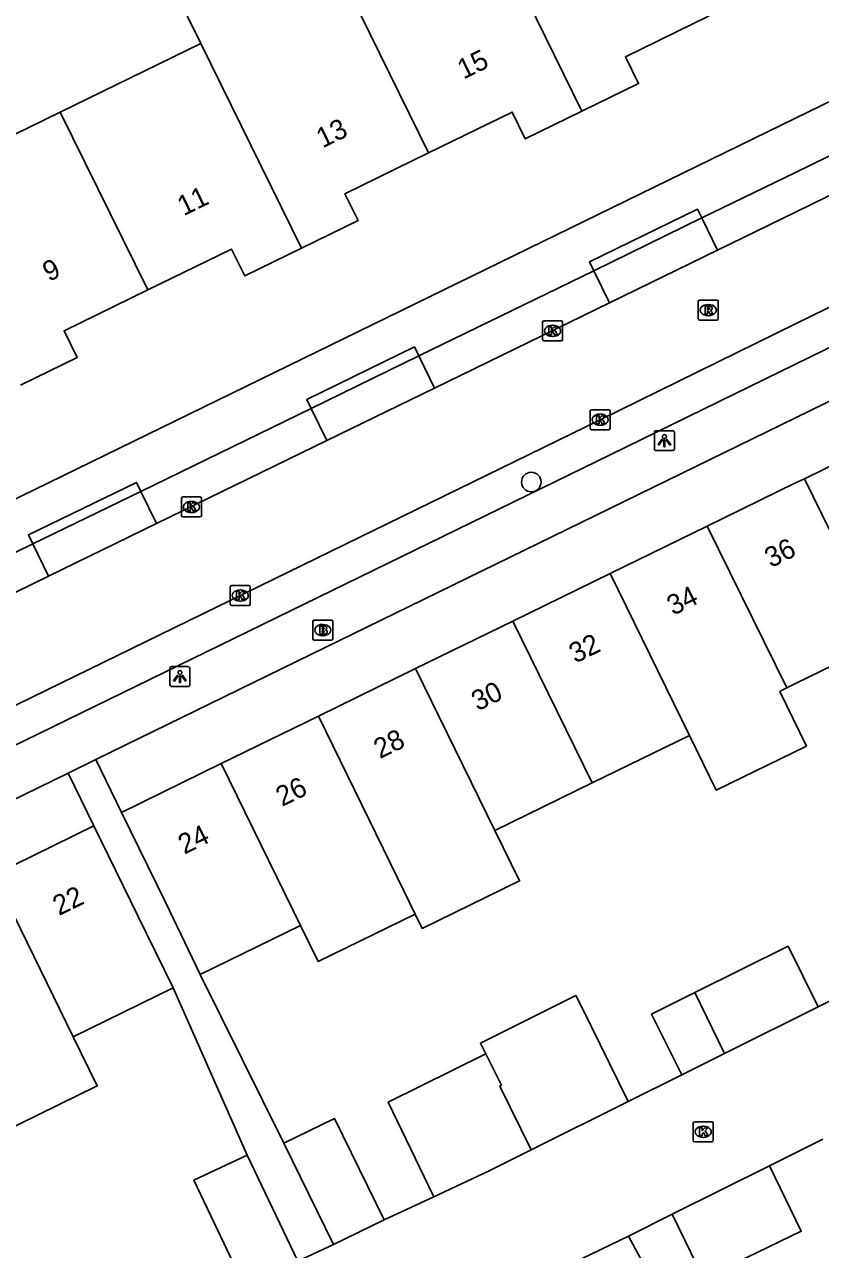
# Model space of a CAD drawing. Extents: x 160457 to 162082, y 388340 to 389736.
# Drawn here: x 161461.5 to 161501.2, y 388636.4 to 388697.6 of the extents above; entities that cross this region are included whole.
import ezdxf

# ---------------------------------------------------------------- set-up
doc = ezdxf.new("R2010")
doc.units = 0
for name, color, linetype in [('IMGEO_Boom', 7, 'Continuous'), ('IMGEO_Brandkraan', 7, 'Continuous'), ('IMGEO_Kolk', 7, 'Continuous'), ('IMGEO_Lichtpunt', 7, 'Continuous'), ('IMGEO_Pand', 7, 'Continuous'), ('IMGEO_Pand_nummerreeks', 7, 'Continuous'), ('IMGEO_Parkeervlak_open', 7, 'Continuous'), ('IMGEO_Rijbaan_lokaal_open', 7, 'Continuous'), ('IMGEO_Rioolput', 7, 'Continuous'), ('IMGEO_Voetpad_open', 7, 'Continuous')]:
    doc.layers.add(name, color=color, linetype=linetype)

msp = doc.modelspace()

# ---------------------------------------------------------------- linework, layer by layer
at = {"layer": 'IMGEO_Boom'}
msp.add_circle((161486.804, 388674.756), 0.489, dxfattribs=at)
at = {"layer": 'IMGEO_Brandkraan'}
for p, q in [((161475.895, 388666.938), (161475.895, 388667.79)), ((161475.97, 388667.864), (161476.822, 388667.864)), ((161476.896, 388667.79), (161476.896, 388666.938)), ((161476.406, 388667.084), (161476.381, 388667.084)), ((161476.383, 388667.644), (161476.408, 388667.644)), ((161476.822, 388666.864), (161475.97, 388666.864))]:
    msp.add_line(p, q, dxfattribs=at)
for points in [[(161475.895, 388666.938), (161475.895, 388667.79)], [(161475.97, 388667.864), (161476.822, 388667.864)], [(161476.896, 388667.79), (161476.896, 388666.938)], [(161476.243, 388667.564), (161476.243, 388667.164), (161476.456, 388667.164)], [(161476.474, 388667.564), (161476.243, 388667.564)], [(161476.422, 388667.483), (161476.368, 388667.483), (161476.368, 388667.407)], [(161476.368, 388667.407), (161476.421, 388667.407)], [(161476.43, 388667.331), (161476.368, 388667.331), (161476.368, 388667.25)], [(161476.368, 388667.25), (161476.43, 388667.25)], [(161476.822, 388666.864), (161475.97, 388666.864)]]:
    msp.add_lwpolyline(points, dxfattribs=at)
for centre, radius, start, end in [((161475.972, 388667.788), 0.0765, 91.55205, 178.44795), ((161475.972, 388667.788), 0.0765, 91.55205, 178.44795), ((161476.82, 388667.788), 0.0765, 1.55205, 88.44795), ((161476.82, 388667.788), 0.0765, 1.55205, 88.44795), ((161476.423, 388667.445), 0.0379, 267.82845, 90.93552), ((161476.431, 388667.29), 0.0404, 269.87594, 90.50774), ((161476.462, 388667.415), 0.251, 268.66757, 293.53466), ((161476.478, 388667.419), 0.145, 59.4692, 91.53667), ((161476.503, 388667.466), 0.0922, 285.51372, 58.15012), ((161476.508, 388667.274), 0.105, 301.31148, 78.98903), ((161475.972, 388666.94), 0.0765, 181.55205, 268.44795), ((161475.972, 388666.94), 0.0765, 181.55205, 268.44795), ((161476.82, 388666.94), 0.0765, 271.55205, 358.44795), ((161476.82, 388666.94), 0.0765, 271.55205, 358.44795)]:
    msp.add_arc(centre, radius, start, end, dxfattribs=at)
for centre, major_axis, ratio, start_param, end_param in [((161476.382, 388667.364), (-0.387, 0.002), 0.722429, 4.712389, 7.853982), ((161476.407, 388667.364), (-0.39, 0.002), 0.717154, 1.570796, 4.712389)]:
    msp.add_ellipse(centre, major_axis=major_axis, ratio=ratio, start_param=start_param, end_param=end_param, dxfattribs=at)
at = {"layer": 'IMGEO_Kolk'}
for p, q in [((161487.367, 388681.881), (161487.367, 388682.733)), ((161487.442, 388682.807), (161488.294, 388682.807)), ((161487.855, 388682.587), (161487.88, 388682.587)), ((161488.368, 388682.733), (161488.368, 388681.881)), ((161488.294, 388681.807), (161487.442, 388681.807)), ((161487.878, 388682.027), (161487.853, 388682.027)), ((161489.745, 388677.444), (161489.745, 388678.296)), ((161489.82, 388678.37), (161490.672, 388678.37)), ((161490.233, 388678.15), (161490.258, 388678.15)), ((161490.746, 388678.296), (161490.746, 388677.444)), ((161490.256, 388677.59), (161490.231, 388677.59)), ((161490.672, 388677.37), (161489.82, 388677.37)), ((161469.333, 388673.086), (161469.333, 388673.938)), ((161469.408, 388674.012), (161470.26, 388674.012)), ((161469.821, 388673.792), (161469.846, 388673.792)), ((161470.334, 388673.938), (161470.334, 388673.086)), ((161469.844, 388673.232), (161469.819, 388673.232)), ((161470.26, 388673.012), (161469.408, 388673.012)), ((161471.771, 388668.663), (161471.771, 388669.515)), ((161471.846, 388669.589), (161472.698, 388669.589)), ((161472.772, 388669.515), (161472.772, 388668.663)), ((161472.259, 388669.369), (161472.284, 388669.369)), ((161472.698, 388668.589), (161471.846, 388668.589)), ((161472.282, 388668.809), (161472.257, 388668.809)), ((161494.889, 388641.883), (161494.889, 388642.735)), ((161494.964, 388642.809), (161495.816, 388642.809)), ((161495.377, 388642.589), (161495.402, 388642.589)), ((161495.89, 388642.735), (161495.89, 388641.883)), ((161495.4, 388642.029), (161495.375, 388642.029)), ((161495.816, 388641.809), (161494.964, 388641.809))]:
    msp.add_line(p, q, dxfattribs=at)
for points in [[(161487.367, 388681.881), (161487.367, 388682.733)], [(161487.442, 388682.807), (161488.294, 388682.807)], [(161487.688, 388682.507), (161487.811, 388682.507), (161487.811, 388682.356), (161487.941, 388682.507), (161488.105, 388682.507), (161487.959, 388682.356), (161488.112, 388682.107), (161487.96, 388682.107), (161487.875, 388682.271), (161487.811, 388682.204), (161487.811, 388682.107), (161487.688, 388682.107), (161487.688, 388682.507)], [(161488.368, 388682.733), (161488.368, 388681.881)], [(161488.294, 388681.807), (161487.442, 388681.807)], [(161489.745, 388677.444), (161489.745, 388678.296)], [(161489.82, 388678.37), (161490.672, 388678.37)], [(161490.066, 388678.07), (161490.189, 388678.07), (161490.189, 388677.919), (161490.319, 388678.07), (161490.483, 388678.07), (161490.337, 388677.919), (161490.49, 388677.67), (161490.338, 388677.67), (161490.253, 388677.834), (161490.189, 388677.767), (161490.189, 388677.67), (161490.066, 388677.67), (161490.066, 388678.07)], [(161490.746, 388678.296), (161490.746, 388677.444)], [(161490.672, 388677.37), (161489.82, 388677.37)], [(161469.333, 388673.086), (161469.333, 388673.938)], [(161469.408, 388674.012), (161470.26, 388674.012)], [(161470.334, 388673.938), (161470.334, 388673.086)], [(161469.654, 388673.712), (161469.777, 388673.712), (161469.777, 388673.561), (161469.907, 388673.712), (161470.071, 388673.712), (161469.925, 388673.561), (161470.078, 388673.312), (161469.926, 388673.312), (161469.841, 388673.476), (161469.777, 388673.409), (161469.777, 388673.312), (161469.654, 388673.312), (161469.654, 388673.712)], [(161470.26, 388673.012), (161469.408, 388673.012)], [(161471.771, 388668.663), (161471.771, 388669.515)], [(161471.846, 388669.589), (161472.698, 388669.589)], [(161472.772, 388669.515), (161472.772, 388668.663)], [(161472.092, 388669.289), (161472.215, 388669.289), (161472.215, 388669.138), (161472.345, 388669.289), (161472.509, 388669.289), (161472.363, 388669.138), (161472.516, 388668.889), (161472.364, 388668.889), (161472.279, 388669.053), (161472.215, 388668.986), (161472.215, 388668.889), (161472.092, 388668.889), (161472.092, 388669.289)], [(161472.698, 388668.589), (161471.846, 388668.589)], [(161494.889, 388641.883), (161494.889, 388642.735)], [(161494.964, 388642.809), (161495.816, 388642.809)], [(161495.89, 388642.735), (161495.89, 388641.883)], [(161495.21, 388642.509), (161495.333, 388642.509), (161495.333, 388642.358), (161495.463, 388642.509), (161495.627, 388642.509), (161495.481, 388642.358), (161495.634, 388642.109), (161495.482, 388642.109), (161495.397, 388642.273), (161495.333, 388642.206), (161495.333, 388642.109), (161495.21, 388642.109), (161495.21, 388642.509)], [(161495.816, 388641.809), (161494.964, 388641.809)]]:
    msp.add_lwpolyline(points, dxfattribs=at)
for centre, start, end in [((161487.444, 388682.731), 91.55205, 178.44795), ((161487.444, 388682.731), 91.55205, 178.44795), ((161488.292, 388682.731), 1.55205, 88.44795), ((161488.292, 388682.731), 1.55205, 88.44795), ((161487.444, 388681.883), 181.55205, 268.44795), ((161487.444, 388681.883), 181.55205, 268.44795), ((161488.292, 388681.883), 271.55205, 358.44795), ((161488.292, 388681.883), 271.55205, 358.44795), ((161489.822, 388678.294), 91.55205, 178.44795), ((161489.822, 388678.294), 91.55205, 178.44795), ((161490.67, 388678.294), 1.55205, 88.44795), ((161490.67, 388678.294), 1.55205, 88.44795), ((161489.822, 388677.446), 181.55205, 268.44795), ((161489.822, 388677.446), 181.55205, 268.44795), ((161490.67, 388677.446), 271.55205, 358.44795), ((161490.67, 388677.446), 271.55205, 358.44795), ((161469.41, 388673.936), 91.55205, 178.44795), ((161469.41, 388673.936), 91.55205, 178.44795), ((161470.258, 388673.936), 1.55205, 88.44795), ((161470.258, 388673.936), 1.55205, 88.44795), ((161469.41, 388673.088), 181.55205, 268.44795), ((161469.41, 388673.088), 181.55205, 268.44795), ((161470.258, 388673.088), 271.55205, 358.44795), ((161470.258, 388673.088), 271.55205, 358.44795), ((161471.848, 388669.513), 91.55205, 178.44795), ((161471.848, 388669.513), 91.55205, 178.44795), ((161472.696, 388669.513), 1.55205, 88.44795), ((161472.696, 388669.513), 1.55205, 88.44795), ((161471.848, 388668.665), 181.55205, 268.44795), ((161471.848, 388668.665), 181.55205, 268.44795), ((161472.696, 388668.665), 271.55205, 358.44795), ((161472.696, 388668.665), 271.55205, 358.44795), ((161494.966, 388642.733), 91.55205, 178.44795), ((161494.966, 388642.733), 91.55205, 178.44795), ((161495.814, 388642.733), 1.55205, 88.44795), ((161495.814, 388642.733), 1.55205, 88.44795), ((161494.966, 388641.885), 181.55205, 268.44795), ((161494.966, 388641.885), 181.55205, 268.44795), ((161495.814, 388641.885), 271.55205, 358.44795), ((161495.814, 388641.885), 271.55205, 358.44795)]:
    msp.add_arc(centre, 0.0765, start, end, dxfattribs=at)
for centre, major_axis, ratio, start_param, end_param in [((161487.854, 388682.307), (-0.387, 0.002), 0.722429, 4.712389, 7.853982), ((161487.879, 388682.307), (-0.39, 0.002), 0.717154, 1.570796, 4.712389), ((161490.232, 388677.87), (-0.387, 0.002), 0.722429, 4.712389, 7.853982), ((161490.257, 388677.87), (-0.39, 0.002), 0.717154, 1.570796, 4.712389), ((161469.82, 388673.512), (-0.387, 0.002), 0.722429, 4.712389, 7.853982), ((161469.845, 388673.512), (-0.39, 0.002), 0.717154, 1.570796, 4.712389), ((161472.258, 388669.089), (-0.387, 0.002), 0.722429, 4.712389, 7.853982), ((161472.283, 388669.089), (-0.39, 0.002), 0.717154, 1.570796, 4.712389), ((161495.376, 388642.309), (-0.387, 0.002), 0.722429, 4.712389, 7.853982), ((161495.401, 388642.309), (-0.39, 0.002), 0.717154, 1.570796, 4.712389)]:
    msp.add_ellipse(centre, major_axis=major_axis, ratio=ratio, start_param=start_param, end_param=end_param, dxfattribs=at)
at = {"layer": 'IMGEO_Lichtpunt'}
for p, q in [((161492.953, 388677.226), (161492.953, 388676.419)), ((161492.953, 388677.226), (161492.953, 388676.419)), ((161493.855, 388677.321), (161493.047, 388677.321)), ((161493.855, 388677.321), (161493.047, 388677.321)), ((161493.949, 388676.419), (161493.949, 388677.226)), ((161493.949, 388676.419), (161493.949, 388677.226)), ((161493.047, 388676.325), (161493.855, 388676.325)), ((161493.047, 388676.325), (161493.855, 388676.325)), ((161468.758, 388665.447), (161468.758, 388664.64)), ((161468.758, 388665.447), (161468.758, 388664.64)), ((161469.66, 388665.542), (161468.852, 388665.542)), ((161469.66, 388665.542), (161468.852, 388665.542)), ((161469.754, 388664.64), (161469.754, 388665.447)), ((161469.754, 388664.64), (161469.754, 388665.447)), ((161468.852, 388664.546), (161469.66, 388664.546)), ((161468.852, 388664.546), (161469.66, 388664.546))]:
    msp.add_line(p, q, dxfattribs=at)
for points in [[(161493.327, 388676.89), (161493.366, 388676.862), (161493.178, 388676.6), (161493.14, 388676.627), (161493.327, 388676.89)], [(161493.429, 388676.842), (161493.476, 388676.842), (161493.476, 388676.52), (161493.429, 388676.52), (161493.429, 388676.842)], [(161493.539, 388676.862), (161493.577, 388676.889), (161493.764, 388676.627), (161493.725, 388676.599), (161493.539, 388676.862)], [(161469.132, 388665.111), (161469.171, 388665.083), (161468.983, 388664.821), (161468.945, 388664.848), (161469.132, 388665.111)], [(161469.234, 388665.063), (161469.281, 388665.063), (161469.281, 388664.741), (161469.234, 388664.741), (161469.234, 388665.063)], [(161469.344, 388665.083), (161469.382, 388665.11), (161469.569, 388664.848), (161469.53, 388664.82), (161469.344, 388665.083)]]:
    msp.add_lwpolyline(points, dxfattribs=at)
for centre in [(161493.452, 388677.024), (161469.257, 388665.245)]:
    msp.add_circle(centre, 0.0994, dxfattribs=at)
for centre, start, end in [((161493.047, 388677.226), 90, 180), ((161493.047, 388677.226), 90, 180), ((161493.855, 388677.226), 0, 90), ((161493.855, 388677.226), 0, 90), ((161493.047, 388676.419), 180, 270), ((161493.047, 388676.419), 180, 270), ((161493.855, 388676.419), 270, 0), ((161493.855, 388676.419), 270, 360), ((161468.852, 388665.447), 90, 180), ((161468.852, 388665.447), 90, 180), ((161469.66, 388665.447), 0, 90), ((161469.66, 388665.447), 0, 90), ((161468.852, 388664.64), 180, 270), ((161468.852, 388664.64), 180, 270), ((161469.66, 388664.64), 270, 0), ((161469.66, 388664.64), 270, 360)]:
    msp.add_arc(centre, 0.0946, start, end, dxfattribs=at)
at = {"layer": 'IMGEO_Pand'}
for points in [[(161470.303, 388696.657), (161469.009, 388699.308), (161468.676, 388699.99), (161475.686, 388703.412), (161476.019, 388702.73), (161477.313, 388700.079)], [(161484.313, 388703.496), (161489.333, 388693.275)], [(161481.675, 388691.191), (161477.313, 388700.079)], [(161495.693, 388698.04), (161491.506, 388695.997), (161492.16, 388694.656), (161489.333, 388693.275)], [(161463.285, 388693.231), (161470.303, 388696.657)], [(161470.303, 388696.657), (161475.33, 388686.436)], [(161456.284, 388689.814), (161463.285, 388693.231)], [(161467.661, 388684.353), (161463.285, 388693.231)], [(161489.333, 388693.275), (161486.506, 388691.895), (161485.852, 388693.233), (161481.675, 388691.191)], [(161481.675, 388691.191), (161477.499, 388689.15), (161478.153, 388687.812), (161475.33, 388686.436)], [(161475.33, 388686.436), (161472.494, 388685.053), (161471.84, 388686.393), (161467.661, 388684.353)], [(161467.661, 388684.353), (161463.479, 388682.311), (161464.133, 388680.971), (161461.3, 388679.587)], [(161500.439, 388674.925), (161505.288, 388677.296)], [(161495.59, 388672.555), (161500, 388674.711), (161500.439, 388674.925)], [(161504.404, 388666.843), (161500.439, 388674.925)], [(161490.741, 388670.186), (161495.59, 388672.555)], [(161499.562, 388664.478), (161495.59, 388672.555)], [(161485.884, 388667.812), (161490.741, 388670.186)], [(161490.741, 388670.186), (161494.702, 388662.103)], [(161481.026, 388665.437), (161485.884, 388667.812)], [(161489.842, 388659.729), (161485.884, 388667.812)], [(161504.404, 388666.843), (161500, 388664.691), (161499.562, 388664.478)], [(161476.177, 388663.067), (161481.026, 388665.437)], [(161481.026, 388665.437), (161484.991, 388657.359)], [(161499.562, 388664.478), (161499.299, 388664.35), (161499.207, 388664.305), (161500.543, 388661.572), (161496.041, 388659.372), (161494.702, 388662.103)], [(161471.32, 388660.694), (161476.177, 388663.067)], [(161481.013, 388653.179), (161480.131, 388654.985), (161476.177, 388663.067)], [(161494.702, 388662.103), (161489.842, 388659.729)], [(161466.343, 388658.261), (161471.32, 388660.694)], [(161475.281, 388652.615), (161471.32, 388660.694)], [(161489.842, 388659.729), (161484.991, 388657.359)], [(161470.268, 388650.166), (161468.539, 388653.769), (161466.343, 388658.261)], [(161459.973, 388655.144), (161464.966, 388657.585)], [(161464.966, 388657.585), (161467.162, 388653.093), (161468.928, 388649.501)], [(161484.991, 388657.359), (161486.223, 388654.838), (161481.363, 388652.463), (161481.013, 388653.179)], [(161463.929, 388647.056), (161459.973, 388655.144)], [(161481.013, 388653.179), (161476.166, 388650.811), (161475.281, 388652.615)], [(161475.281, 388652.615), (161470.268, 388650.166)], [(161494.968, 388649.262), (161499.628, 388651.581), (161501.134, 388648.554)], [(161468.928, 388649.501), (161463.929, 388647.056)], [(161484.539, 388646.199), (161484.266, 388646.742), (161489.036, 388649.115), (161489.303, 388648.57), (161491.635, 388643.815)], [(161494.32, 388645.154), (161492.8, 388648.183), (161494.968, 388649.262)], [(161496.458, 388646.221), (161494.968, 388649.262)], [(161501.134, 388648.554), (161496.458, 388646.221)], [(161460.284, 388642.227), (161465.131, 388644.598), (161463.929, 388647.056)], [(161481.944, 388639.059), (161481.91, 388639.13), (161479.659, 388643.795), (161484.539, 388646.199)], [(161484.539, 388646.199), (161485.323, 388644.638), (161485.23, 388644.591), (161486.795, 388641.401)], [(161494.32, 388645.154), (161496.458, 388646.221)], [(161486.795, 388641.401), (161491.635, 388643.815)], [(161474.445, 388641.749), (161476.98, 388642.971), (161479.455, 388637.91)], [(161476.921, 388636.688), (161474.445, 388641.749)], [(161486.795, 388641.401), (161484.695, 388640.353), (161481.944, 388639.059)], [(161472.479, 388634.583), (161469.956, 388639.886), (161472.616, 388641.147)], [(161472.616, 388641.147), (161475.139, 388635.844)], [(161493.845, 388638.194), (161498.695, 388640.608)], [(161498.695, 388640.608), (161500.281, 388637.345), (161495.409, 388634.982)], [(161479.455, 388637.91), (161476.921, 388636.688)], [(161491.654, 388637.103), (161493.845, 388638.194)], [(161495.409, 388634.982), (161493.845, 388638.194)], [(161495.409, 388634.982), (161493.343, 388633.98), (161491.654, 388637.103)]]:
    msp.add_lwpolyline(points, dxfattribs=at)
at = {"layer": 'IMGEO_Parkeervlak_open'}
for points in [[(161495.32, 388687.944), (161496.103, 388686.338)], [(161490.708, 388683.707), (161489.932, 388685.3)], [(161481.196, 388681.056), (161481.979, 388679.451)], [(161476.602, 388676.829), (161475.819, 388678.434)], [(161467.314, 388674.288), (161468.097, 388672.682)], [(161462.701, 388670.051), (161461.916, 388671.668)]]:
    msp.add_lwpolyline(points, dxfattribs=at)
at = {"layer": 'IMGEO_Rijbaan_lokaal_open'}
for points in [[(161504.722, 388690.54), (161500, 388688.238), (161496.103, 388686.338)], [(161415.449, 388641.355), (161420.037, 388643.584), (161490.246, 388677.871), (161500, 388682.657), (161504.653, 388684.94), (161509.705, 388687.375)], [(161496.103, 388686.338), (161490.708, 388683.707)], [(161490.708, 388683.707), (161481.979, 388679.451)], [(161481.979, 388679.451), (161476.602, 388676.829)], [(161476.602, 388676.829), (161468.097, 388672.682)], [(161468.097, 388672.682), (161462.701, 388670.051)], [(161462.701, 388670.051), (161454.386, 388665.997)], [(161501.134, 388648.554), (161504.023, 388649.995)], [(161491.635, 388643.815), (161494.32, 388645.154)], [(161501.356, 388641.933), (161498.695, 388640.608)], [(161479.455, 388637.91), (161481.944, 388639.059)], [(161491.654, 388637.103), (161488.861, 388635.752)], [(161475.139, 388635.844), (161476.921, 388636.688)]]:
    msp.add_lwpolyline(points, dxfattribs=at)
at = {"layer": 'IMGEO_Rioolput'}
for p, q in [((161495.141, 388682.917), (161495.141, 388683.769)), ((161495.216, 388683.843), (161496.068, 388683.843)), ((161495.629, 388683.623), (161495.654, 388683.623)), ((161496.142, 388683.769), (161496.142, 388682.917)), ((161495.652, 388683.063), (161495.627, 388683.063)), ((161496.068, 388682.843), (161495.216, 388682.843))]:
    msp.add_line(p, q, dxfattribs=at)
for points in [[(161495.141, 388682.917), (161495.141, 388683.769)], [(161495.216, 388683.843), (161496.068, 388683.843)], [(161496.142, 388683.769), (161496.142, 388682.917)], [(161495.73, 388683.541), (161495.478, 388683.543), (161495.478, 388683.143)], [(161495.478, 388683.143), (161495.602, 388683.143), (161495.602, 388683.305), (161495.613, 388683.305)], [(161495.656, 388683.462), (161495.602, 388683.462), (161495.602, 388683.381)], [(161495.602, 388683.381), (161495.654, 388683.381)], [(161495.66, 388683.276), (161495.731, 388683.143), (161495.871, 388683.143), (161495.806, 388683.269)], [(161496.068, 388682.843), (161495.216, 388682.843)]]:
    msp.add_lwpolyline(points, dxfattribs=at)
for centre, radius, start, end in [((161495.218, 388683.767), 0.0765, 91.55205, 178.44795), ((161495.218, 388683.767), 0.0765, 91.55205, 178.44795), ((161496.066, 388683.767), 0.0765, 1.55205, 88.44795), ((161496.066, 388683.767), 0.0765, 1.55205, 88.44795), ((161495.612, 388683.252), 0.0533, 26.02933, 88.69889), ((161495.638, 388683.57), 0.19, 274.7715, 282.96867), ((161495.662, 388683.366), 0.0964, 77.00612, 93.18647), ((161495.676, 388683.423), 0.0378, 276.66336, 79.67722), ((161495.729, 388683.431), 0.109, 350.36119, 89.41601), ((161495.727, 388683.431), 0.112, 277.58423, 350.98172), ((161495.711, 388683.216), 0.108, 29.51342, 73.79051), ((161495.218, 388682.919), 0.0765, 181.55205, 268.44795), ((161495.218, 388682.919), 0.0765, 181.55205, 268.44795), ((161496.066, 388682.919), 0.0765, 271.55205, 358.44795), ((161496.066, 388682.919), 0.0765, 271.55205, 358.44795)]:
    msp.add_arc(centre, radius, start, end, dxfattribs=at)
for centre, major_axis, ratio, start_param, end_param in [((161495.628, 388683.343), (-0.387, 0.002), 0.722429, 4.712389, 7.853982), ((161495.653, 388683.343), (-0.39, 0.002), 0.717154, 1.570796, 4.712389)]:
    msp.add_ellipse(centre, major_axis=major_axis, ratio=ratio, start_param=start_param, end_param=end_param, dxfattribs=at)
at = {"layer": 'IMGEO_Voetpad_open'}
for points in [[(161449.307, 388668.189), (161500, 388692.927), (161519.707, 388702.55)], [(161495.32, 388687.944), (161500, 388690.222), (161503.938, 388692.138)], [(161489.932, 388685.3), (161489.712, 388685.748), (161495.1, 388688.392), (161495.32, 388687.944)], [(161495.32, 388687.944), (161489.932, 388685.3)], [(161481.196, 388681.056), (161489.932, 388685.3)], [(161508.069, 388684.582), (161500, 388680.641), (161490.781, 388676.138), (161423.201, 388643.153), (161418.677, 388640.965)], [(161465.056, 388660.893), (161500, 388677.967), (161513.866, 388684.743)], [(161475.819, 388678.434), (161475.6, 388678.883), (161480.977, 388681.505), (161481.196, 388681.056)], [(161481.196, 388681.056), (161475.819, 388678.434)], [(161467.314, 388674.288), (161475.819, 388678.434)], [(161461.916, 388671.668), (161461.698, 388672.117), (161467.096, 388674.737), (161467.314, 388674.288)], [(161467.314, 388674.288), (161461.916, 388671.668)], [(161456.048, 388668.807), (161461.916, 388671.668)], [(161463.678, 388660.22), (161465.056, 388660.893)], [(161465.056, 388660.893), (161466.343, 388658.261)], [(161414.846, 388636.36), (161463.678, 388660.22)], [(161463.678, 388660.22), (161464.966, 388657.585)], [(161470.268, 388650.166), (161474.445, 388641.749)], [(161468.928, 388649.501), (161472.616, 388641.147)]]:
    msp.add_lwpolyline(points, dxfattribs=at)

# ---------------------------------------------------------------- texts
at = {"layer": 'IMGEO_Pand_nummerreeks'}
for s, rotation, p in [('15', 26.02661, (161483.423, 388694.853)), ('13', 26.02374, (161476.383, 388691.415)), ('11', 26.02661, (161469.446, 388688.027)), ('9', 26.02661, (161462.716, 388684.742)), ('36', 26.04762, (161498.766, 388670.456)), ('34', 26.04666, (161493.885, 388668.072)), ('32', 26.04762, (161489.002, 388665.684)), ('30', 26.04762, (161484.126, 388663.302)), ('28', 26.04666, (161479.245, 388660.917)), ('26', 26.04666, (161474.362, 388658.53)), ('24', 26.04762, (161469.482, 388656.143)), ('22', 26.05493, (161463.22, 388653.08))]:
    msp.add_text(s, height=1, rotation=rotation, dxfattribs=at).set_placement(p)

doc.saveas('drawing.dxf')
